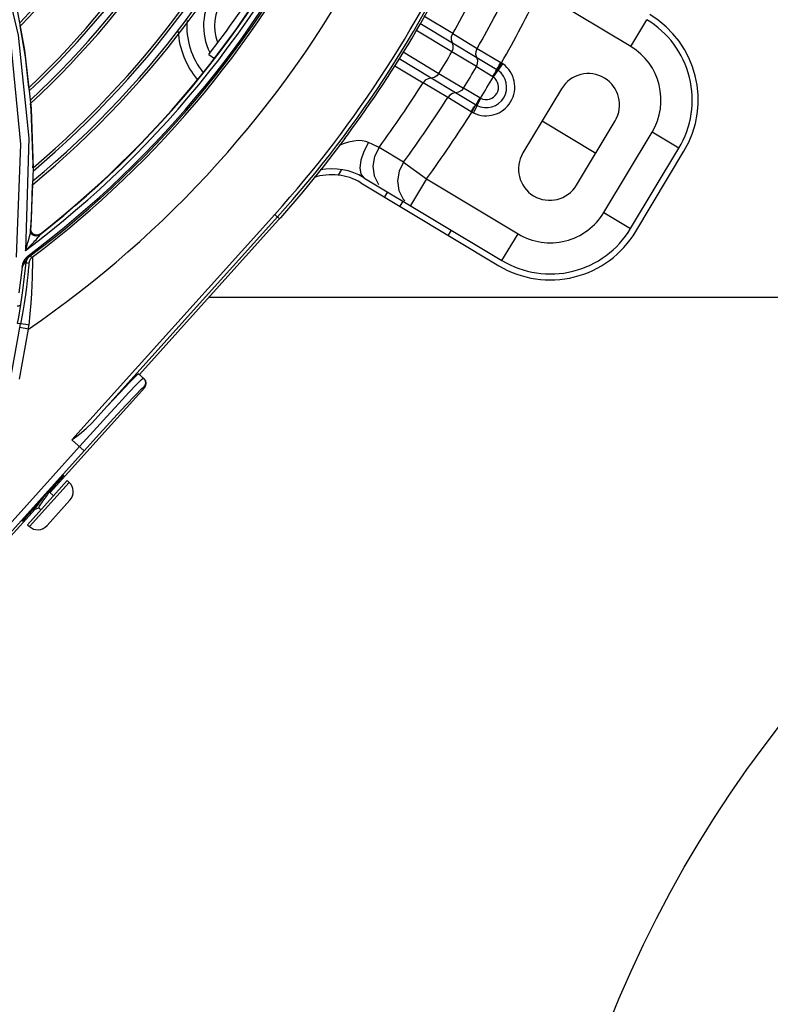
# Model space of a CAD drawing. Extents: x 40.7 to 137.4, y -250.8 to -221.5.
# Tile 262 of 320: x 123.229 to 123.376, y -239.788 to -239.596. Entities that reach past the tile are written whole.
import ezdxf

# ---------------------------------------------------------------- set-up
doc = ezdxf.new("R2010")
doc.units = 0
doc.header["$MEASUREMENT"] = 0
doc.layers.get('0').update_dxf_attribs({"linetype": 'CONTINUOUS'})
doc.layers.add('I-LIN_CHANADA', color=1, linetype='CONTINUOUS')

msp = doc.modelspace()

# ---------------------------------------------------------------- linework, layer by layer
at = {"color": 6, "linetype": 'Continuous'}
for p, q in [((123.3486604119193, -239.6012449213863), (123.3307725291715, -239.5904967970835)), ((123.3138717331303, -239.5987310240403), (123.3082397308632, -239.5953266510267)), ((123.3486604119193, -239.6012449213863), (123.3518042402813, -239.596012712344)), ((123.3137226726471, -239.602307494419), (123.3066457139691, -239.5980833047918)), ((123.307439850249, -239.5967099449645), (123.3138070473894, -239.6005120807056)), ((123.3138717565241, -239.5987309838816), (123.3186653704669, -239.601610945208)), ((123.3138074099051, -239.600512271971), (123.3185997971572, -239.6033918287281)), ((123.3186653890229, -239.6016109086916), (123.323300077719, -239.6043825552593)), ((123.3096439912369, -239.6074407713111), (123.3034131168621, -239.6036736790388)), ((123.3042073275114, -239.6023001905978), (123.3111895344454, -239.6065233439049)), ((123.3185151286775, -239.6051875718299), (123.3137228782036, -239.602307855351)), ((123.3186000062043, -239.6033921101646), (123.3224919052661, -239.60574648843)), ((123.302561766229, -239.6050251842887), (123.308101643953, -239.608334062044)), ((123.3185151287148, -239.6051875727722), (123.3217019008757, -239.6071216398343)), ((123.3218216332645, -239.6072046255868), (123.3236805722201, -239.6046347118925)), ((123.3225518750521, -239.6057840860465), (123.3234137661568, -239.6044520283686)), ((123.3234137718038, -239.6044520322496), (123.323300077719, -239.6043825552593)), ((123.3144366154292, -239.6103205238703), (123.3096442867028, -239.6074410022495)), ((123.3111898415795, -239.6065235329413), (123.3159822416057, -239.6094028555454)), ((123.3128949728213, -239.6112144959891), (123.3081016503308, -239.6083340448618)), ((123.3191861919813, -239.6113084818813), (123.3159824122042, -239.6094027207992)), ((123.3351509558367, -239.6095064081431), (123.3276057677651, -239.6220637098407)), ((123.317496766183, -239.6139928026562), (123.3128949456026, -239.6112145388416)), ((123.3183427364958, -239.6126517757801), (123.3144369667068, -239.6103205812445)), ((123.3193156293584, -239.6113752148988), (123.3179189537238, -239.614222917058)), ((123.317496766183, -239.6139928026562), (123.3176327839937, -239.6140732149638)), ((123.3313783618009, -239.6157850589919), (123.3418427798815, -239.6220727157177)), ((123.3380701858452, -239.6283513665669), (123.345615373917, -239.6157940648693)), ((123.292803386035, -239.6192086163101), (123.2932895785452, -239.618552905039)), ((123.3434056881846, -239.6336936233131), (123.3528371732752, -239.6179969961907)), ((123.3580693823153, -239.6211408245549), (123.3528371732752, -239.6179969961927)), ((123.2982850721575, -239.6204090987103), (123.2974516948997, -239.6200264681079)), ((123.2994892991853, -239.620965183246), (123.2982850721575, -239.6204090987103)), ((123.3042938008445, -239.6238654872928), (123.2994892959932, -239.6209651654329)), ((123.3486378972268, -239.6368374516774), (123.3580693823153, -239.6211408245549)), ((123.349632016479, -239.6374347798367), (123.3590635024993, -239.6217381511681)), ((123.3042937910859, -239.6238654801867), (123.3087657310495, -239.627122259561)), ((123.2921503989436, -239.6253002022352), (123.2915003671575, -239.6263820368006)), ((123.2965353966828, -239.6268947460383), (123.3235097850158, -239.6431025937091)), ((123.2959380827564, -239.6278888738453), (123.3229124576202, -239.6440967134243)), ((123.3087657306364, -239.6271222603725), (123.3056219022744, -239.6323544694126)), ((123.3087657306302, -239.6271222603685), (123.326653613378, -239.637870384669)), ((123.301138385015, -239.6296605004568), (123.3005410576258, -239.6306546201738)), ((123.3041310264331, -239.6314586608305), (123.3035336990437, -239.6324527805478)), ((123.3042106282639, -239.6310911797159), (123.3045114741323, -239.6313604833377)), ((123.2394564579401, -239.6781138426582), (123.2791114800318, -239.6340630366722)), ((123.2796558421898, -239.6345530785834), (123.2434019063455, -239.674825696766)), ((123.2800573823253, -239.6349145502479), (123.2791115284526, -239.6340630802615)), ((123.2802139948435, -239.6347385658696), (123.2798018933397, -239.6351999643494)), ((123.3434056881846, -239.6336936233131), (123.3486378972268, -239.6368374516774)), ((123.2526550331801, -239.6653562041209), (123.2798018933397, -239.6351999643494)), ((123.3136082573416, -239.637153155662), (123.3130109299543, -239.638147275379)), ((123.3235097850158, -239.6431025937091), (123.326653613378, -239.637870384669)), ((123.2535986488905, -239.6662056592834), (123.2524808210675, -239.6651993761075)), ((123.2352212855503, -239.6884450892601), (123.2536893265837, -239.6679298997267)), ((123.2536893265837, -239.6679298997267), (123.2535148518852, -239.6677728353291)), ((123.2418580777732, -239.6802758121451), (123.2394564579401, -239.6781138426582)), ((123.183775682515, -239.742972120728), (123.2409508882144, -239.6794591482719)), ((123.2418588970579, -239.6802749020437), (123.1846828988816, -239.7437887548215)), ((123.2385374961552, -239.6861124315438), (123.2307770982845, -239.6947312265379)), ((123.231153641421, -239.6950701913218), (123.2389140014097, -239.6864514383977)), ((123.2385374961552, -239.6861124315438), (123.2389140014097, -239.6864514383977)), ((123.231693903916, -239.6918029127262), (123.235777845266, -239.6872662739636)), ((123.2358570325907, -239.6873375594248), (123.2350218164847, -239.6882653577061)), ((123.2350248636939, -239.6883088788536), (123.2350799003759, -239.6880415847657)), ((123.2358928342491, -239.6890496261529), (123.2350319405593, -239.6882744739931)), ((123.233836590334, -239.6894227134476), (123.2333471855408, -239.690058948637)), ((123.239094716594, -239.6898996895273), (123.2346018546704, -239.6948895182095)), ((123.2256752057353, -239.6990493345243), (123.2322955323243, -239.6916951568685)), ((123.2321856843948, -239.6914158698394), (123.2317730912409, -239.6918741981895)), ((123.2322287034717, -239.691208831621), (123.2321592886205, -239.6915427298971)), ((123.2321636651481, -239.6915764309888), (123.2322543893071, -239.6916581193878)), ((123.2322543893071, -239.6916581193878), (123.2322886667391, -239.6916589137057)), ((123.2322886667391, -239.6916589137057), (123.2330061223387, -239.6914299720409)), ((123.2334217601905, -239.6917940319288), (123.2330015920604, -239.6914157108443)), ((123.2307770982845, -239.6947312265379), (123.231153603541, -239.6950702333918))]:
    msp.add_line(p, q, dxfattribs=at)
at = {"color": 155}
for p, q in [((123.2282035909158, -239.5910379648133), (123.2302316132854, -239.6019510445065)), ((123.2662438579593, -239.6027959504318), (123.2673051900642, -239.603608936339)), ((123.2310375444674, -239.6191687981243), (123.2303823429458, -239.6411257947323)), ((123.2318791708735, -239.625190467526), (123.2313897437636, -239.6374223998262)), ((123.2318586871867, -239.6249465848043), (123.2318797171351, -239.6242616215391)), ((123.2315418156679, -239.6352673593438), (123.2317590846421, -239.628190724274)), ((123.2314092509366, -239.6371718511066), (123.2314659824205, -239.6363941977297)), ((123.2314659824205, -239.6363941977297), (123.2315044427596, -239.6358369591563)), ((123.2315044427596, -239.6358369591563), (123.2315418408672, -239.6352673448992)), ((123.2313528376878, -239.6377016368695), (123.2313902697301, -239.637422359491)), ((123.2313901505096, -239.6374223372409), (123.2314092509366, -239.6371718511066)), ((123.2315077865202, -239.6374957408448), (123.2314242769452, -239.6369701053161)), ((123.2315150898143, -239.6374080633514), (123.2314445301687, -239.6369668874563)), ((123.2318160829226, -239.6379276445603), (123.2315077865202, -239.6374957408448)), ((123.2318233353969, -239.6378389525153), (123.2315150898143, -239.6374080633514)), ((123.2317419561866, -239.6380603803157), (123.2315560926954, -239.6378905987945)), ((123.2331143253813, -239.6382378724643), (123.2326440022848, -239.6383201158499)), ((123.233296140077, -239.6379687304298), (123.2328132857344, -239.6381920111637)), ((123.2333031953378, -239.637879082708), (123.2328193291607, -239.6381029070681)), ((123.2331142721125, -239.638237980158), (123.23329625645, -239.6379686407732)), ((123.233296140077, -239.6379687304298), (123.2333031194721, -239.6378791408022)), ((123.230897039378, -239.642143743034), (123.2310739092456, -239.6423802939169)), ((123.2317240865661, -239.6424117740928), (123.2311949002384, -239.6423021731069)), ((123.2297461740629, -239.6443561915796), (123.229960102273, -239.643484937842)), ((123.2302146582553, -239.646190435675), (123.2305211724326, -239.6434783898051)), ((123.230521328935, -239.6434765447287), (123.2310522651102, -239.6435856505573)), ((123.2275321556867, -239.6659639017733), (123.2294477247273, -239.6554796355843)), ((123.2294477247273, -239.6554796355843), (123.2288676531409, -239.6553736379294)), ((123.2310012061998, -239.6564862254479), (123.2310762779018, -239.6557106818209)), ((123.2292131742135, -239.6662712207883), (123.2310012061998, -239.6564862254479)), ((123.2310012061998, -239.6564862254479), (123.2293201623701, -239.6561790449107))]:
    msp.add_line(p, q, dxfattribs=at)
at = {"color": 5}
msp.add_line((123.2662284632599, -239.6502780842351), (123.4144395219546, -239.6502780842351), dxfattribs=at)
at = {"color": 155}
for points in [[(123.1958359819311, -239.530885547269), (123.2073260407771, -239.5450674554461), (123.2171821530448, -239.5619698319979), (123.2246306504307, -239.5809279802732), (123.2289571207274, -239.599063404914), (123.2310375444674, -239.6191687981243)], [(123.2286494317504, -239.6424126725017), (123.2294845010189, -239.6203456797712), (123.2275314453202, -239.6001816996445), (123.2233099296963, -239.582049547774)], [(123.2310420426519, -239.6092498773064), (123.2304173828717, -239.6032459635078), (123.2293723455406, -239.5972105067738)], [(123.2302316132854, -239.6019510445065), (123.231475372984, -239.6133493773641), (123.2318791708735, -239.625190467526)], [(123.2318797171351, -239.6242616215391), (123.2314919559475, -239.6135742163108), (123.2313662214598, -239.6123657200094)], [(123.2303647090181, -239.6411448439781), (123.2307724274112, -239.640758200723), (123.2311236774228, -239.6404157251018), (123.2314429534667, -239.6400967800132), (123.2317340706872, -239.6397997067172), (123.2319993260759, -239.6395231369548), (123.2322391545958, -239.6392673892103), (123.2324551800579, -239.6390313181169), (123.2326513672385, -239.6388107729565), (123.2328293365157, -239.6386033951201), (123.2329869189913, -239.6384099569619), (123.2331142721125, -239.638237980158)], [(123.2303848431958, -239.6411259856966), (123.2305729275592, -239.6405747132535), (123.2307383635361, -239.6400631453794), (123.2308834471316, -239.6395880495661), (123.2310101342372, -239.6391477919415), (123.2311195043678, -239.6387417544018), (123.2312133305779, -239.6383659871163), (123.2312916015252, -239.638018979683), (123.2313528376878, -239.6377016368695)], [(123.2315560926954, -239.6378905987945), (123.2314689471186, -239.6377643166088), (123.2313901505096, -239.6374223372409)], [(123.2314737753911, -239.6377584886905), (123.231498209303, -239.6378053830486), (123.2315271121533, -239.6378541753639), (123.2315639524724, -239.6379088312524)], [(123.2326440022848, -239.6383201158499), (123.232157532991, -239.6382567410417), (123.2317419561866, -239.6380603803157)], [(123.2328132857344, -239.6381920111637), (123.2322828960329, -239.6381765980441), (123.2318160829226, -239.6379276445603)], [(123.2328193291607, -239.6381029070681), (123.2322898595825, -239.6380874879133), (123.2318233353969, -239.6378389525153)], [(123.229960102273, -239.643484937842), (123.2303176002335, -239.642738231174), (123.2308944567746, -239.6421435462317)], [(123.230313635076, -239.643311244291), (123.2306338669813, -239.6428147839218), (123.2310739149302, -239.6423802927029)], [(123.230521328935, -239.6434765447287), (123.2306341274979, -239.6430315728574), (123.2308632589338, -239.6426300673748), (123.2311949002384, -239.6423021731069)], [(123.2317240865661, -239.6424117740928), (123.2313981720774, -239.6427328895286), (123.2311675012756, -239.6431334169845), (123.2310522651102, -239.6435856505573)], [(123.2310739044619, -239.6423802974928), (123.2311375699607, -239.6423365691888), (123.2311781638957, -239.6423103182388), (123.231194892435, -239.64230216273)], [(123.2317240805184, -239.642411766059), (123.2317401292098, -239.6425651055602), (123.231750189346, -239.6429114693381), (123.2317543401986, -239.6434594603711), (123.2317486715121, -239.6442175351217), (123.2317301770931, -239.6451936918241), (123.2316952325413, -239.6463990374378), (123.2316374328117, -239.6478441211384), (123.2315516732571, -239.649526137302), (123.2314316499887, -239.6514256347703), (123.2312736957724, -239.653503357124), (123.2310762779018, -239.6557106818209)], [(123.2297461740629, -239.6443561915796), (123.2294536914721, -239.6468961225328), (123.2291245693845, -239.6494312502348)], [(123.2297493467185, -239.6443564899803), (123.2300218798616, -239.6438362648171), (123.230313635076, -239.643311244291)], [(123.2297493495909, -239.6443564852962), (123.2298559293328, -239.6441828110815), (123.229956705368, -239.6440236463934), (123.2300521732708, -239.6438783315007), (123.2301420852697, -239.6437475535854), (123.230226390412, -239.6436319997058), (123.2303039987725, -239.6435340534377), (123.2303717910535, -239.6434586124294), (123.2304281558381, -239.6434079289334), (123.2304726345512, -239.6433833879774), (123.2305038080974, -239.643387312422), (123.2305199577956, -239.643420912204), (123.2305212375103, -239.6434783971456)], [(123.231052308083, -239.6435856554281), (123.2310554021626, -239.6437128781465), (123.2310403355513, -239.6440000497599), (123.231004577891, -239.6444595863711)], [(123.2294667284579, -239.6516623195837), (123.2298634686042, -239.6489187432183), (123.2302146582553, -239.646190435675)], [(123.231004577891, -239.6444595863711), (123.2309449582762, -239.6451031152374), (123.2308579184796, -239.6459400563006), (123.2307379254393, -239.6469891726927), (123.2305777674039, -239.6482714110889), (123.23037166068, -239.649785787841), (123.2301151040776, -239.6515167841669)], [(123.2287628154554, -239.6519612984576), (123.2291066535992, -239.6519205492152), (123.2293541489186, -239.6518167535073), (123.2294665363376, -239.6516622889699)], [(123.2288674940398, -239.6553736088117), (123.2290669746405, -239.654181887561), (123.2292672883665, -239.6529432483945), (123.2294667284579, -239.6516623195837)], [(123.2301151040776, -239.6515167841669), (123.2298067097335, -239.6534292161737), (123.2294475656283, -239.6554796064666)], [(123.2310762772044, -239.6557106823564), (123.2304661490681, -239.65560514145), (123.2299522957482, -239.6555253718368), (123.2295891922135, -239.6554801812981), (123.2294477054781, -239.6554796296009)]]:
    msp.add_lwpolyline(points, dxfattribs=at)
at = {"color": 6, "linetype": 'Continuous'}
for points in [[(123.3138073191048, -239.6005120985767), (123.3136276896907, -239.5999394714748), (123.3136502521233, -239.5993215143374), (123.3138717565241, -239.5987309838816)], [(123.3137228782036, -239.602307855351), (123.3139542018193, -239.6017189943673), (123.3139855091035, -239.6010970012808), (123.3138074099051, -239.600512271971)], [(123.3185999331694, -239.6033921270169), (123.3184210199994, -239.6028197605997), (123.3184437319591, -239.6022015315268), (123.3186653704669, -239.601610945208)], [(123.3185151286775, -239.6051875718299), (123.3187464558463, -239.6045989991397), (123.3187779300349, -239.6039770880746), (123.3185997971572, -239.6033918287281)], [(123.3217017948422, -239.6071215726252), (123.3220214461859, -239.6065823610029), (123.3222955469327, -239.6061053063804), (123.3224918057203, -239.6057466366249)], [(123.3224918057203, -239.6057466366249), (123.3225867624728, -239.6058065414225), (123.322672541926, -239.6058641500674), (123.3227508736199, -239.6059195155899)], [(123.3225215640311, -239.6057651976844), (123.3226951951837, -239.6053918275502), (123.3229758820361, -239.6049188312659), (123.3233003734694, -239.6043827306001)], [(123.3236805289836, -239.6046346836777), (123.3235926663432, -239.6045722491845), (123.3235037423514, -239.6045113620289), (123.3234137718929, -239.6044520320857)], [(123.3096439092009, -239.6074409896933), (123.3090546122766, -239.6075514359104), (123.3085193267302, -239.6078613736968), (123.3081016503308, -239.6083340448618)], [(123.3111898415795, -239.6065235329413), (123.3107786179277, -239.6070040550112), (123.3102440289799, -239.6073237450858), (123.3096442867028, -239.6074410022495)], [(123.3217019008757, -239.6071216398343), (123.3217433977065, -239.6071480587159), (123.3217833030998, -239.6071756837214), (123.3218215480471, -239.6072045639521)], [(123.3159822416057, -239.6094028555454), (123.3155713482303, -239.6098832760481), (123.3150370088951, -239.610203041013), (123.3144366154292, -239.6103205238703)], [(123.3144368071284, -239.6103205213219), (123.3138480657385, -239.6104315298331), (123.3133128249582, -239.6107418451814), (123.3128949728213, -239.6112144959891)], [(123.3191862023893, -239.6113084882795), (123.3188630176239, -239.6118391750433), (123.3185705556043, -239.6123051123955), (123.3181188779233, -239.6129936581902)], [(123.3193155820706, -239.6113751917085), (123.3192711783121, -239.6113544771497), (123.3192280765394, -239.6113321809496), (123.3191861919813, -239.6113084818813)], [(123.3174968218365, -239.6139928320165), (123.3178250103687, -239.613459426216), (123.3181188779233, -239.6129936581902)], [(123.3183430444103, -239.6126516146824), (123.3181607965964, -239.6130190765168), (123.3176327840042, -239.61407321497)], [(123.318617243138, -239.6127990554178), (123.3185250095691, -239.6127524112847), (123.3184335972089, -239.6127032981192), (123.3183428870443, -239.6126515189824)], [(123.3176327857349, -239.6140732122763), (123.3177273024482, -239.6141247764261), (123.3178227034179, -239.6141746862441), (123.3179189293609, -239.6142229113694)], [(123.2928033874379, -239.6192086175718), (123.288762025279, -239.6245080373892), (123.2845644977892, -239.6296860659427), (123.2802139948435, -239.6347385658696)], [(123.2935368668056, -239.6199442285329), (123.2924618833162, -239.620302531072), (123.2917213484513, -239.6206274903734)], [(123.2974516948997, -239.6200264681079), (123.296887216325, -239.6198195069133), (123.2962139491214, -239.6196837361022), (123.2954258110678, -239.6196459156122), (123.2945284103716, -239.6197275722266), (123.2935368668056, -239.6199442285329)], [(123.2974516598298, -239.6200264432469), (123.296538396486, -239.6217517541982), (123.2959510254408, -239.6234638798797), (123.2957475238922, -239.6249893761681), (123.2959485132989, -239.626173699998), (123.2965354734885, -239.6268946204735)], [(123.2994892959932, -239.6209651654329), (123.2985905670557, -239.6227512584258), (123.2982690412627, -239.6246283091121), (123.2985307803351, -239.6265110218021), (123.2993979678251, -239.6281984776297)], [(123.3042938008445, -239.6238654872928), (123.3033988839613, -239.6256509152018), (123.3030801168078, -239.6275262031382), (123.3033434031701, -239.6294063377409), (123.3042106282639, -239.6310911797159)], [(123.2524808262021, -239.6651993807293), (123.2520131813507, -239.6655967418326), (123.2507679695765, -239.6668663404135), (123.2488295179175, -239.6689216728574), (123.2463217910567, -239.671631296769), (123.2434019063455, -239.674825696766)], [(123.240950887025, -239.6794591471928), (123.2436809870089, -239.6764375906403), (123.2462860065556, -239.6735767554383), (123.2486353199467, -239.6710201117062), (123.2506109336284, -239.6688960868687), (123.2521135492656, -239.66731145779), (123.2530674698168, -239.6663460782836), (123.2534244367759, -239.6660488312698)], [(123.2534244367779, -239.6660488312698), (123.2537058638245, -239.6664230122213), (123.2538254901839, -239.6668723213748), (123.2537632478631, -239.6673493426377), (123.2535148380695, -239.6677728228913)], [(123.2536893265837, -239.6679298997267), (123.253934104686, -239.6675167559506), (123.2540010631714, -239.6670490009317), (123.253885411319, -239.6665908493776), (123.2535986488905, -239.6662056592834)], [(123.2418588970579, -239.6802749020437), (123.2448333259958, -239.6769860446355), (123.2476113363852, -239.6739446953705), (123.2500089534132, -239.6713520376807), (123.2518686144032, -239.6693783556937), (123.2530655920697, -239.6681561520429), (123.2535148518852, -239.6677728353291)], [(123.2394564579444, -239.6781138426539), (123.2409411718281, -239.6769937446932), (123.2422677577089, -239.6759157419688), (123.2434018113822, -239.6748258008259)], [(123.2357778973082, -239.6872662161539), (123.2365622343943, -239.6864009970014), (123.2372332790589, -239.6856728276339), (123.2376887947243, -239.6851926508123), (123.2378594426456, -239.6850335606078)], [(123.2378594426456, -239.6850335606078), (123.2377191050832, -239.6852199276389), (123.2372892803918, -239.685723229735), (123.2366353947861, -239.6864668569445), (123.235857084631, -239.6873375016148)], [(123.2337985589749, -239.6901312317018), (123.2342207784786, -239.6895491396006), (123.2344229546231, -239.6892679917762), (123.2346098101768, -239.6890030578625), (123.2347694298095, -239.6887686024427), (123.2348947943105, -239.68857247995), (123.2349809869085, -239.6884197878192), (123.2350249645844, -239.6883089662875)], [(123.2328242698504, -239.6905472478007), (123.2327559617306, -239.6906381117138), (123.2325459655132, -239.6909238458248), (123.2323754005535, -239.6911663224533), (123.2322518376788, -239.6913560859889), (123.2321778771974, -239.6914904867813), (123.2321592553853, -239.6915428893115)], [(123.2333471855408, -239.690058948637), (123.233084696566, -239.6904030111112), (123.2328451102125, -239.6907215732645), (123.2326343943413, -239.6910086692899), (123.232463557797, -239.691251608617), (123.2323395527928, -239.6914424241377), (123.232266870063, -239.6915760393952), (123.2322490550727, -239.6916484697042), (123.2322543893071, -239.6916581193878)], [(123.2330015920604, -239.6914157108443), (123.2329968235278, -239.6913644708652), (123.2330388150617, -239.6912604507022), (123.2331255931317, -239.6911065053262), (123.2332500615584, -239.6909116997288), (123.2334076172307, -239.6906801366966), (123.2335933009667, -239.6904167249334), (123.2337985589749, -239.6901312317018)], [(123.2296914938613, -239.6941069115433), (123.2298318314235, -239.6939205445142), (123.230261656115, -239.693417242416), (123.2309155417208, -239.6926736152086), (123.2316938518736, -239.6918029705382)], [(123.2317730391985, -239.6918742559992), (123.2309887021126, -239.6927394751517), (123.2303176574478, -239.6934676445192), (123.2298621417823, -239.6939478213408), (123.2296914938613, -239.6941069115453)], [(123.2321592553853, -239.6915428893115), (123.232157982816, -239.6915657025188), (123.2321635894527, -239.6915767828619)]]:
    msp.add_lwpolyline(points, dxfattribs=at)
at = {"color": 155}
for centre, radius, start, end in [((123.1131429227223, -239.4846559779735), 0.16134316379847, 316.0709753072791, 344.4772513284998), ((123.1131429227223, -239.4846559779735), 0.1618438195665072, 315.9436763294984, 344.3526378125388), ((123.1131429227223, -239.4846559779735), 0.1715857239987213, 313.4411825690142, 341.8980705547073), ((123.1131429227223, -239.4846559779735), 0.1720862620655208, 313.3113783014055, 341.7705226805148), ((123.1131429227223, -239.4846559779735), 0.1735513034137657, 312.9307999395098, 341.3964415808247), ((123.1131429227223, -239.4846559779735), 0.174051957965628, 312.8005442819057, 341.2683695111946), ((123.1131429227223, -239.4846559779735), 0.1842944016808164, 310.1108522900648, 338.6196116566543), ((123.1131429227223, -239.4846559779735), 0.1837938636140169, 310.2433301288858, 338.7502442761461), ((123.1131429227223, -239.4846559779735), 0.1857594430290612, 309.7225194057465, 338.2365964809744), ((123.1131429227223, -239.4846559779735), 0.186260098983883, 309.5896382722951, 338.1055035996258), ((123.1131429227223, -239.4846559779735), 0.1955242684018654, 306.8434200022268, 336.2175132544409), ((123.1131429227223, -239.4846559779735), 0.1947860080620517, 308.0863084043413, 335.733331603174), ((123.1131429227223, -239.4846559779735), 0.1947198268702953, 308.1041477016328, 335.7281499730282), ((123.1131429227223, -239.4846559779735), 0.1966431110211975, 306.7850168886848, 334.7794647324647), ((123.1131429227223, -239.4846559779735), 0.1969382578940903, 306.7855834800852, 334.7690561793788), ((123.1129737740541, -239.4845500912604), 0.1935815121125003, 322.3502849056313, 333.5567545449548), ((123.1131429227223, -239.4846559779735), 0.1973534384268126, 306.9312869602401, 333.9473339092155), ((123.1131429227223, -239.4846559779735), 0.2083655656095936, 304.4462073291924, 331.4670103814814), ((123.2764634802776, -239.5972723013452), 0.01127220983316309, 145.411873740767, 207.3088466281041), ((123.276463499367, -239.5972722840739), 0.009114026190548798, 145.4114428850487, 200.4122482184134), ((123.2764635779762, -239.597272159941), 0.01454651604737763, 175.5760206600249, 218.7634223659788), ((123.2764634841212, -239.597272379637), 0.01627275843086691, 183.6072863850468, 219.8146689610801), ((123.2764634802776, -239.5972723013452), 0.01127220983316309, 213.4565856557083, 214.3196908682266)]:
    msp.add_arc(centre, radius, start, end, dxfattribs=at)
at = {"color": 6, "linetype": 'Continuous'}
for centre, radius, start, end in [((123.1131429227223, -239.4846559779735), 0.2233114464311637, 318.0060445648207, 336.4257306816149), ((123.1131429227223, -239.4846559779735), 0.2240439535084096, 318.0060445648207, 336.4257575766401), ((123.1131429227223, -239.4846559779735), 0.2244575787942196, 323.3778238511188, 335.7804471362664), ((123.1131429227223, -239.4846559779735), 0.2308791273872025, 330.3902442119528, 334.1848323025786), ((123.1131429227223, -239.4846559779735), 0.2364697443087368, 330.3574626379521, 334.0647395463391), ((123.1131429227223, -239.4846559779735), 0.2420019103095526, 330.3288576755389, 334.0647394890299), ((123.3423727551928, -239.6117093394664), 0.01831220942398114, 328.9999999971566, 58.99999999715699), ((123.3423727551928, -239.6117093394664), 0.01947198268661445, 329.0000161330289, 59.00001612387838), ((123.3423727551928, -239.6117093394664), 0.01220813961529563, 329.0000000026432, 58.99999999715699), ((123.1131429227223, -239.4846559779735), 0.2325387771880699, 328.3940656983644, 329.6059343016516), ((123.1131429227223, -239.4846559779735), 0.2381293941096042, 328.4083916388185, 329.5916083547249), ((123.3203907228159, -239.6091830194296), 0.005613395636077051, 243.8745560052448, 54.12182629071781), ((123.3203907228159, -239.6091830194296), 0.004027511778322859, 243.8744246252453, 54.12572085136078), ((123.1131429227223, -239.4846559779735), 0.2420019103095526, 328.4240072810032, 329.5759927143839), ((123.3203907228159, -239.6091830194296), 0.002441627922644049, 243.8745724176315, 54.12542756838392), ((123.3403831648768, -239.6126502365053), 0.006104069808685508, 329.0000000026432, 148.9999999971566), ((123.1131429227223, -239.4846559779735), 0.2308791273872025, 323.8151677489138, 327.6097558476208), ((123.1131429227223, -239.4846559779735), 0.2364697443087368, 323.9352604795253, 327.6425374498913), ((123.1131429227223, -239.4846559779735), 0.2420019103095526, 323.9352605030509, 327.6711605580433), ((123.3328379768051, -239.6252075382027), 0.006104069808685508, 149.0000000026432, 328.9999999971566), ((123.2902477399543, -239.6373591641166), 0.01220813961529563, 58.99999999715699, 100.7028567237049), ((123.2902477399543, -239.6373591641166), 0.01104836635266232, 58.99999999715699, 108.2439688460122), ((123.3329412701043, -239.6274059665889), 0.01220813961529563, 238.9999999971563, 328.9999999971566), ((123.3329412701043, -239.6274059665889), 0.01947198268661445, 238.9999999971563, 328.9999999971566), ((123.3329412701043, -239.6274059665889), 0.01831220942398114, 238.9999999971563, 328.9999999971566), ((123.237280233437, -239.6882659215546), 0.002441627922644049, 318.0000000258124, 48.00000000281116), ((123.2327873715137, -239.6932557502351), 0.002441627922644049, 228.0000000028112, 317.9999999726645)]:
    msp.add_arc(centre, radius, start, end, dxfattribs=at)
at = {"layer": 'I-LIN_CHANADA'}
msp.add_circle((123.5634790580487, -239.8789235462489), 0.2355634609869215, dxfattribs=at)

doc.saveas('drawing.dxf')
